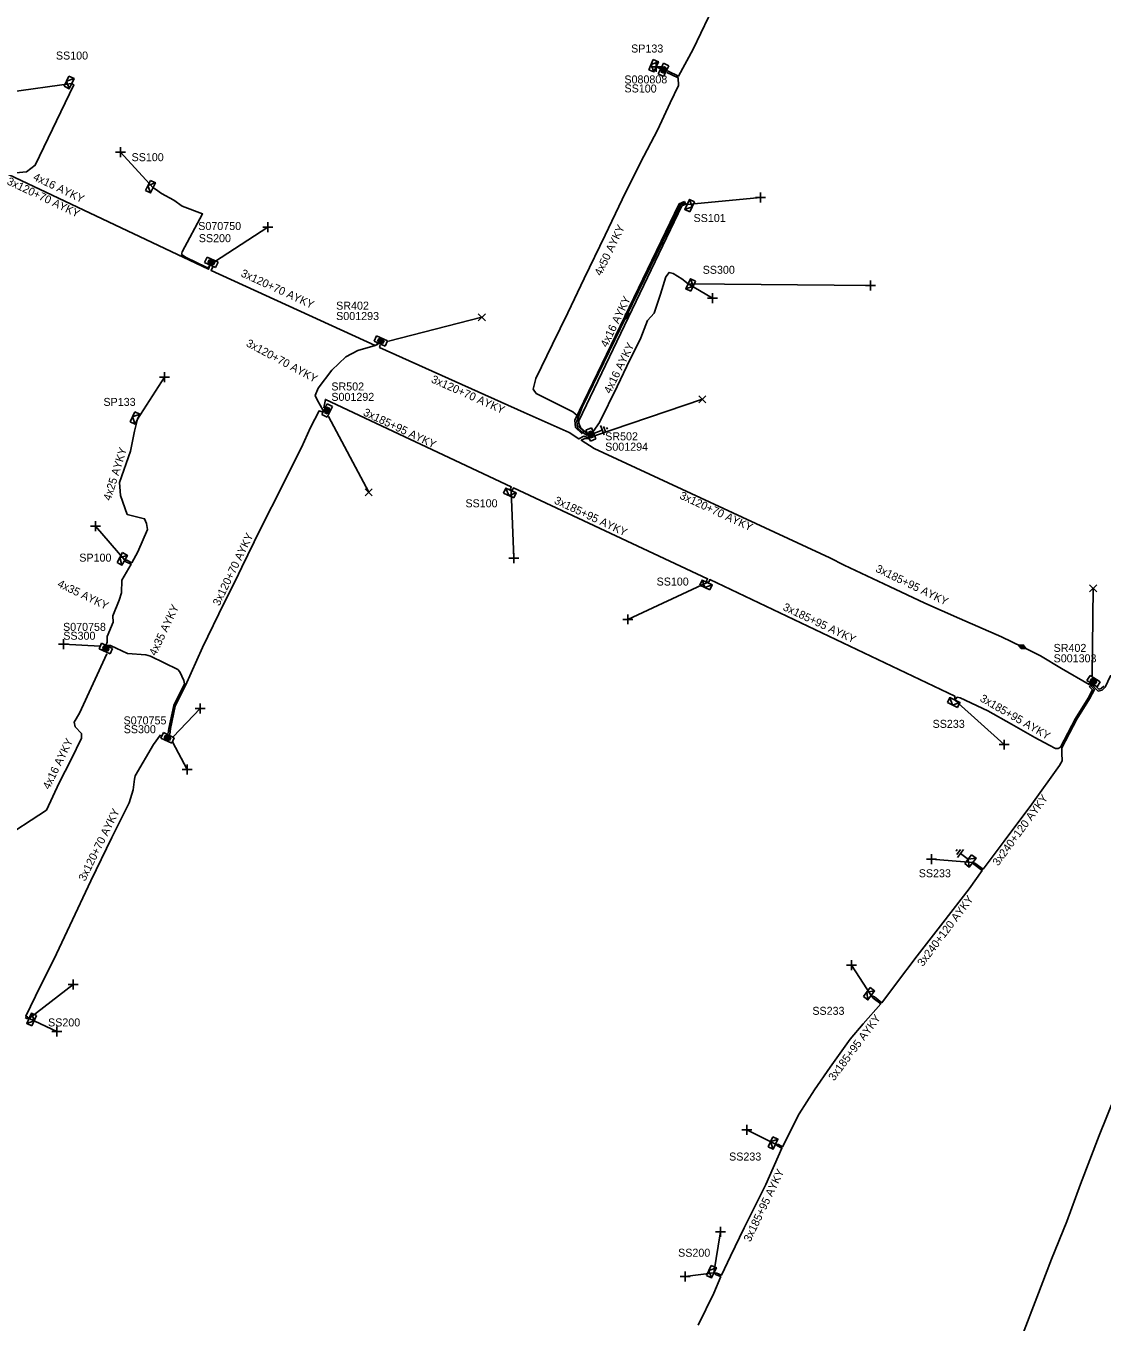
# Model space of a CAD drawing. Extents: x -763093 to -760976, y -1155572 to -1152009.
# Drawn here: x -762173 to -762038.5, y -1155041.4 to -1154879.5 of the extents above; entities that cross this region are included whole.
import ezdxf

# ---------------------------------------------------------------- set-up
doc = ezdxf.new("R2010")
doc.units = 0
for name, color, linetype in [('Vrstva 1', 7, 'Continuous'), ('Vrstva 14', 7, 'Continuous'), ('Vrstva 15', 7, 'Continuous'), ('Vrstva 19', 7, 'Continuous'), ('Vrstva 20', 7, 'Continuous'), ('Vrstva 28', 7, 'Continuous'), ('Vrstva 29', 7, 'Continuous'), ('Vrstva 30', 7, 'Continuous'), ('Vrstva 31', 7, 'Continuous'), ('Vrstva 33', 7, 'Continuous'), ('Vrstva 34', 7, 'Continuous'), ('Vrstva 4', 7, 'Continuous'), ('Vrstva 5', 7, 'Continuous'), ('Vrstva 52', 7, 'Continuous'), ('Vrstva 54', 7, 'Continuous'), ('Vrstva 59', 7, 'Continuous'), ('Vrstva 6', 7, 'Continuous'), ('Vrstva 8', 7, 'Continuous'), ('Vrstva 9', 7, 'Continuous')]:
    doc.layers.add(name, color=color, linetype=linetype)

# ---------------------------------------------------------------- blocks, each defined once
blk = doc.blocks.new('NN870')
at = {"layer": 'Vrstva 4'}
for points in [[(0, -0.25), (0.5, 0), (0, 0.25), (-0.5, 0), (0, -0.25)], [(0.37, 0), (0, 0.19), (-0.36, 0), (0, -0.19), (0.37, 0)], [(0.24, 0), (0, 0.12), (-0.25, 0), (0, -0.12), (0.24, 0)], [(0.12, 0), (0, 0.06), (-0.13, 0), (0, -0.06), (0.12, 0)]]:
    blk.add_lwpolyline(points, dxfattribs=at)
blk = doc.blocks.new('NN800')
at = {"layer": 'Vrstva 1'}
for points in [[(-0.44, 0.44), (0.44, -0.44)], [(-0.44, -0.44), (0.44, 0.44)]]:
    blk.add_lwpolyline(points, dxfattribs=at)
blk = doc.blocks.new('NN620')
at = {"layer": 'Vrstva 8'}
for points in [[(0.75, 0), (-0.75, 0)], [(-0.75, 0), (-0.75, -0.75)], [(0.75, -0.75), (0.75, 0)], [(-0.75, -0.75), (0.75, -0.75)], [(0.37, -0.18), (-0.38, -0.18)], [(-0.38, -0.18), (-0.38, -0.56)], [(-0.38, -0.56), (0.37, -0.56)], [(0.32, -0.23), (-0.33, -0.23)], [(-0.33, -0.23), (-0.33, -0.51)], [(-0.33, -0.51), (0.32, -0.51)], [(0.27, -0.27), (-0.28, -0.27)], [(-0.28, -0.27), (-0.28, -0.46)], [(-0.28, -0.46), (0.27, -0.46)], [(0.23, -0.32), (-0.23, -0.32)], [(-0.23, -0.32), (-0.23, -0.42)], [(-0.23, -0.42), (0.23, -0.42)], [(-0.19, -0.37), (0.19, -0.37)], [(0.23, -0.42), (0.23, -0.32)], [(0.27, -0.46), (0.27, -0.27)], [(0.32, -0.51), (0.32, -0.23)], [(0.37, -0.56), (0.37, -0.18)]]:
    blk.add_lwpolyline(points, dxfattribs=at)
blk = doc.blocks.new('NN630')
at = {"layer": 'Vrstva 9'}
for points in [[(0, -0.7), (-0.7, 0)], [(-0.7, -0.7), (-0.7, 0), (0.7, 0), (0.7, -0.7)], [(-0.7, -0.7), (0.7, -0.7)], [(0, -0.7), (0.7, 0)]]:
    blk.add_lwpolyline(points, dxfattribs=at)
blk = doc.blocks.new('NN810')
at = {"layer": 'Vrstva 14'}
for points in [[(0, -0.64), (0, -1.89)], [(0.63, -1.89), (-0.62, -1.89)], [(0.39, -2.2), (-0.4, -2.2)], [(0, -2.52), (-0.12, -2.52)], [(0.14, -2.52), (0, -2.52)]]:
    blk.add_lwpolyline(points, dxfattribs=at)

msp = doc.modelspace()

# ---------------------------------------------------------------- linework, layer by layer
at = {"layer": 'Vrstva 20'}
msp.add_lwpolyline([(-762090.7, -1154901.42), (-762090.52, -1154901.77), (-762091, -1154901.97), (-762103.9, -1154928.83), (-762103.83, -1154929.61), (-762103.26, -1154930.17), (-762103.52, -1154930.42), (-762104.3, -1154929.64), (-762104.4, -1154928.74), (-762091.37, -1154901.71)], close=True, dxfattribs=at)
at = {"layer": 'Vrstva 5'}
for points in [[(-762092.8, -1154885.09), (-762091.43, -1154885.75), (-762089.62, -1154882.39), (-762087.67, -1154878.38), (-762085.88, -1154874.63), (-762084.77, -1154872.23), (-762086.29, -1154871.49)], [(-762102.85, -1154930.42), (-762103.62, -1154929.75), (-762103.84, -1154929.23), (-762104.05, -1154928.19), (-762104.63, -1154927.71), (-762109.2, -1154925.4), (-762109.58, -1154924.85), (-762109.24, -1154923.53), (-762107.18, -1154919.23), (-762105.27, -1154915.31), (-762103.22, -1154911.02), (-762100.61, -1154905.64), (-762098.49, -1154901.16), (-762096.17, -1154896.54), (-762094.05, -1154892.51), (-762092.48, -1154889.09), (-762091.45, -1154886.92), (-762091.48, -1154885.95), (-762092.88, -1154885.28)], [(-762185.87, -1154892.27), (-762184.67, -1154892.86), (-762174.21, -1154897.84), (-762172.9, -1154897.72), (-762171.8, -1154896.89), (-762166.96, -1154886.85), (-762167.25, -1154886.69)], [(-762186.52, -1154892.14), (-762186.71, -1154892.52), (-762184.92, -1154893.4), (-762174.36, -1154898.43), (-762150.14, -1154909.88), (-762150.02, -1154909.5)], [(-762149.98, -1154909.39), (-762150.19, -1154909.69), (-762150.45, -1154909.61), (-762152.93, -1154908.41), (-762153.54, -1154908.03), (-762153.43, -1154907.7), (-762150.88, -1154902.96), (-762153.45, -1154901.99), (-762154.49, -1154901.26), (-762156.02, -1154900.43), (-762156.78, -1154899.86), (-762157.08, -1154899.71)], [(-762149.62, -1154909.56), (-762149.82, -1154910.03), (-762129.34, -1154919.42), (-762128.94, -1154919.25)], [(-762102.1, -1154930.17), (-762101.29, -1154929.04), (-762099.08, -1154924.53), (-762097.89, -1154922), (-762096.14, -1154918.45), (-762095.31, -1154916.28), (-762094.46, -1154915.37), (-762093.69, -1154913), (-762093.01, -1154910.82), (-762092.62, -1154910.28), (-762092.12, -1154910.4), (-762091.02, -1154911.08), (-762090.22, -1154911.7)], [(-762135.84, -1154927.52), (-762136.59, -1154926.22), (-762136.83, -1154925.66), (-762136.44, -1154924.75), (-762134.73, -1154922.5), (-762133, -1154920.84), (-762131.51, -1154920.03), (-762129.34, -1154919.41), (-762129.04, -1154919.14)], [(-762128.71, -1154919.35), (-762128.77, -1154919.67), (-762110.73, -1154927.77), (-762105.11, -1154930.3), (-762103.87, -1154931.08), (-762103.27, -1154930.75), (-762102.72, -1154930.95)], [(-762135.73, -1154927.2), (-762135.55, -1154926.14), (-762112.32, -1154937.09), (-762112.43, -1154937.34), (-762112.35, -1154937.52), (-762112.16, -1154937.46), (-762112.05, -1154937.21), (-762087.8, -1154948.55), (-762087.93, -1154948.83), (-762087.85, -1154949.03), (-762087.66, -1154948.97), (-762087.52, -1154948.67), (-762056.9, -1154963.25), (-762056.91, -1154963.71)], [(-762160.62, -1154946.25), (-762160.37, -1154946.25), (-762159.73, -1154946.57), (-762158.96, -1154945.21), (-762157.79, -1154942.41), (-762157.88, -1154941.64), (-762158.13, -1154941.07), (-762160.3, -1154940.51), (-762161.16, -1154938.16), (-762161.28, -1154936.52), (-762159.9, -1154932.63), (-762159.38, -1154930.1), (-762159.01, -1154928.62)], [(-762154.99, -1154968), (-762154.9, -1154967.28), (-762154.3, -1154964.47), (-762153.02, -1154961.89), (-762150.89, -1154957.16), (-762148.19, -1154951.56), (-762146.8, -1154948.85), (-762146, -1154947.11), (-762143.71, -1154942.4), (-762140.84, -1154936.73), (-762138.81, -1154932.71), (-762138.55, -1154932.16), (-762137.4, -1154929.64), (-762136.33, -1154927.59), (-762135.94, -1154927.7)], [(-762102.66, -1154931.09), (-762103.14, -1154931.02), (-762103.59, -1154931.26), (-762101.97, -1154932.27), (-762072.52, -1154945.96), (-762070.75, -1154946.88), (-762065.07, -1154949.54), (-762060.67, -1154951.59), (-762056.33, -1154953.52), (-762051.1, -1154955.83), (-762048.5, -1154957.06)], [(-762162.94, -1154956.81), (-762162.81, -1154956.5), (-762162.8, -1154955.76), (-762162.07, -1154953.99), (-762162.11, -1154953.2), (-762161.32, -1154951.25), (-762161, -1154950.33), (-762160.98, -1154948.72), (-762159.83, -1154946.75), (-762160.47, -1154946.44), (-762160.62, -1154946.25)], [(-762162.86, -1154957.94), (-762166.26, -1154965.37), (-762166.92, -1154966.48), (-762166.81, -1154967.06), (-762166.02, -1154967.88), (-762166.02, -1154968.47), (-762167.3, -1154971.16), (-762168.8, -1154974.05), (-762170.39, -1154977.46), (-762176.29, -1154981.32), (-762178.72, -1154981.38), (-762180.56, -1154981.53)], [(-762155.18, -1154967.9), (-762155.1, -1154967.26), (-762154.5, -1154964.41), (-762153.14, -1154961.68), (-762153.21, -1154961.26), (-762153.75, -1154960.19), (-762153.99, -1154959.9), (-762157.38, -1154958.24), (-762157.98, -1154958.05), (-762160.25, -1154957.88), (-762162.39, -1154956.9), (-762162.75, -1154956.9)], [(-762048.5, -1154957.06), (-762048.39, -1154957.11), (-762046.2, -1154958.21), (-762043.6, -1154959.79), (-762040.15, -1154961.76), (-762040.03, -1154961.58)], [(-762039.5, -1154961.9), (-762039.57, -1154962.01), (-762039, -1154962.59), (-762038.52, -1154962.47), (-762038.12, -1154962.12), (-762037.45, -1154960.67), (-762036.71, -1154960.42), (-762035.72, -1154960.66), (-762034.33, -1154961.38), (-762032.07, -1154962.66), (-762029.12, -1154964.13), (-762028.23, -1154964.18), (-762025.96, -1154964.41), (-762022.84, -1154965.82), (-762020.14, -1154967.27), (-762018.08, -1154968.71), (-762017.37, -1154969.7), (-762016.83, -1154970.65), (-762017.13, -1154971.91), (-762018.78, -1154974.73), (-762020.32, -1154977.76), (-762020.22, -1154978.35), (-762019.7, -1154978.82)], [(-762039.67, -1154961.79), (-762039.82, -1154962.03), (-762039.46, -1154962.4), (-762040.08, -1154963.58), (-762041.67, -1154966.11), (-762043.55, -1154969.69), (-762043.53, -1154970.34), (-762043.49, -1154971.3), (-762043.83, -1154971.9), (-762047.28, -1154976.71), (-762050.73, -1154981.33), (-762053.38, -1154984.84), (-762054.4, -1154984.09), (-762054.68, -1154984.02), (-762054.55, -1154984.24), (-762053.5, -1154985), (-762055.14, -1154987.31), (-762058.43, -1154991.54), (-762061.61, -1154995.67), (-762064.34, -1154999.24), (-762066.04, -1155001.54), (-762066.93, -1155000.81), (-762067.35, -1155000.62)], [(-762056.91, -1154963.71), (-762056.64, -1154963.37), (-762056.23, -1154963.43), (-762052.79, -1154965.05), (-762049.83, -1154966.71), (-762046.92, -1154968.39), (-762045.11, -1154969.35), (-762044.33, -1154969.76), (-762043.99, -1154969.78), (-762043.73, -1154969.6), (-762041.85, -1154966.01), (-762040.26, -1154963.48), (-762039.71, -1154962.44), (-762040.07, -1154962.06), (-762039.85, -1154961.69)], [(-762039.21, -1154962.08), (-762038.94, -1154962.36), (-762038.62, -1154962.29), (-762038.28, -1154962)], [(-762173.05, -1155003.39), (-762172.83, -1155003.49), (-762172.57, -1155003.49), (-762172.75, -1155003.3), (-762172.97, -1155003.21), (-762171.18, -1154999.53), (-762169.49, -1154996.15), (-762167.49, -1154991.88), (-762164.85, -1154986.31), (-762162.22, -1154980.91), (-762160.8, -1154978.07), (-762160.08, -1154976.54), (-762159.55, -1154974.95), (-762159.4, -1154973.61), (-762159.29, -1154973.18), (-762157.04, -1154969.29), (-762156.16, -1154968.08)], [(-762048.47, -1155043.02), (-762046.66, -1155038.38), (-762044.82, -1155033.57), (-762042.9, -1155028.86), (-762041.22, -1155024.21), (-762038.87, -1155018.14), (-762036.88, -1155013.17), (-762034.76, -1155008.65), (-762032.58, -1155003.98), (-762030.27, -1154998.71), (-762028.37, -1154994.51), (-762027.03, -1154992.02), (-762025.2, -1154988.46), (-762020.35, -1154979.1), (-762020.05, -1154978.79), (-762019.77, -1154978.99)], [(-762067.35, -1155000.62), (-762067.1, -1155000.97), (-762066.17, -1155001.69), (-762068.38, -1155004.17), (-762070, -1155006.1), (-762072.49, -1155009.6), (-762074.43, -1155012.42), (-762076.37, -1155015.42), (-762078.43, -1155019.53), (-762078.96, -1155019.26), (-762079.31, -1155019.21), (-762079.06, -1155019.44), (-762078.51, -1155019.71), (-762080.51, -1155024.27), (-762081.87, -1155026.91), (-762083.23, -1155029.66), (-762084.93, -1155033.19), (-762086.07, -1155035.59), (-762086.63, -1155035.35), (-762087.01, -1155035.29), (-762086.72, -1155035.53), (-762086.15, -1155035.77), (-762087.03, -1155037.83), (-762088.98, -1155041.85)]]:
    msp.add_lwpolyline(points, dxfattribs=at)
at = {"layer": 'Vrstva 52'}
for points in [[(-762093.67, -1154884.83), (-762094.22, -1154884.59)], [(-762102.83, -1154930.67), (-762103.5, -1154930.2), (-762104.07, -1154929.68), (-762104.15, -1154928.85), (-762103.45, -1154927.11), (-762098.7, -1154917.33), (-762091.17, -1154901.83), (-762090.66, -1154901.62), (-762090.35, -1154901.78)]]:
    msp.add_lwpolyline(points, dxfattribs=at)
at = {"layer": 'Vrstva 59'}
for points in [[(-762167.25, -1154886.69), (-762175.06, -1154887.75)], [(-762157.08, -1154899.71), (-762161.13, -1154895.25)], [(-762090.35, -1154901.78), (-762081.2, -1154900.9)], [(-762149.4, -1154908.94), (-762142.75, -1154904.63)], [(-762090.22, -1154911.7), (-762087.19, -1154913.5)], [(-762090.22, -1154911.7), (-762067.43, -1154911.93)], [(-762127.67, -1154918.89), (-762116, -1154915.88)], [(-762159.01, -1154928.62), (-762155.63, -1154923.38)], [(-762101.92, -1154930.69), (-762088.44, -1154926.13)], [(-762135.14, -1154928.3), (-762130.13, -1154937.75)], [(-762112.35, -1154937.52), (-762112, -1154946)], [(-762160.62, -1154946.25), (-762164.25, -1154942)], [(-762087.85, -1154949.03), (-762097.75, -1154953.63)], [(-762039.76, -1154960.69), (-762039.63, -1154949.75)], [(-762163.69, -1154956.98), (-762168.25, -1154956.75)], [(-762056.91, -1154963.71), (-762050.75, -1154969.29)], [(-762154.57, -1154968.32), (-762151.19, -1154964.78)], [(-762154.66, -1154968.93), (-762152.81, -1154972.38)], [(-762054.68, -1154984.02), (-762059.81, -1154983.59)], [(-762067.35, -1155000.62), (-762069.81, -1154996.84)], [(-762172.57, -1155003.49), (-762167.06, -1154999.25)], [(-762172.57, -1155003.49), (-762169.11, -1155005.13)], [(-762079.31, -1155019.21), (-762082.88, -1155017.43)], [(-762087.01, -1155035.29), (-762086.17, -1155030.16)], [(-762087.01, -1155035.29), (-762090.59, -1155035.76)]]:
    msp.add_lwpolyline(points, dxfattribs=at)

# ---------------------------------------------------------------- block references
at = {"layer": 'Vrstva 15'}
for p, rotation in [((-762102.72, -1154930.67), 110.81821106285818), ((-762054.68, -1154984.02), -127.03928614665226)]:
    msp.add_blockref('NN810', p, dxfattribs=dict(at, rotation=rotation))
at = {"layer": 'Vrstva 19'}
for p, rotation in [((-762097.88, -1154915.65), 64.08909278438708), ((-762048.5, -1154957.06), 154.7174757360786)]:
    msp.add_blockref('NN870', p, dxfattribs=dict(at, rotation=rotation))
at = {"layer": 'Vrstva 28'}
for p, rotation in [((-762092.96, -1154885.13), -115.89364697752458), ((-762149.95, -1154909.35), 155.46170844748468), ((-762128.77, -1154919.18), 155.4593833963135), ((-762135.67, -1154927.37), 64.0113222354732), ((-762102.72, -1154930.67), 112.18041848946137), ((-762162.82, -1154956.94), -24.753094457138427), ((-762039.78, -1154961.68), 148.272331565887), ((-762155.1, -1154968.11), -25.308482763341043)]:
    msp.add_blockref('NN620', p, dxfattribs=dict(at, rotation=rotation))
at = {"layer": 'Vrstva 31'}
for p, rotation in [((-762094.22, -1154884.59), -113.59773131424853), ((-762167.25, -1154886.69), -115.73968607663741), ((-762157.08, -1154899.71), -115.64563890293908), ((-762090.35, -1154901.78), 64.45762222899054), ((-762090.22, -1154911.7), 64.84148335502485), ((-762159.01, -1154928.62), -114.88190274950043), ((-762112.35, -1154937.52), -24.930502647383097), ((-762160.62, -1154946.25), -119.35213551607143), ((-762087.85, -1154949.03), -25.316133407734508), ((-762056.91, -1154963.71), -25.432974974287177), ((-762054.68, -1154984.02), -127.03928609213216), ((-762067.35, -1155000.62), -127.03928622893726), ((-762172.57, -1155003.49), 65.50794723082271), ((-762079.31, -1155019.21), -115.4614834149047), ((-762087.01, -1155035.29), -115.91202775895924)]:
    msp.add_blockref('NN630', p, dxfattribs=dict(at, rotation=rotation))
at = {"layer": 'Vrstva 34'}
for p, rotation in [((-762094.22, -1154884.59), 45), ((-762161.13, -1154895.25), 45), ((-762081.2, -1154900.9), 44.99999995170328), ((-762142.75, -1154904.63), 45), ((-762067.43, -1154911.93), 45), ((-762087.19, -1154913.5), 44.99999995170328), ((-762155.63, -1154923.38), 45), ((-762164.25, -1154942), 45), ((-762112, -1154946), 45), ((-762097.75, -1154953.63), 45), ((-762168.25, -1154956.75), 45), ((-762151.19, -1154964.78), 45), ((-762050.75, -1154969.29), 45.00000009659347), ((-762152.81, -1154972.38), 45), ((-762059.81, -1154983.59), 45), ((-762069.81, -1154996.84), 45), ((-762167.06, -1154999.25), 45), ((-762169.11, -1155005.13), 44.99999995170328), ((-762082.88, -1155017.43), 45), ((-762086.17, -1155030.16), 45), ((-762090.59, -1155035.76), 45)]:
    msp.add_blockref('NN800', p, dxfattribs=dict(at, rotation=rotation))
for p in [(-762116, -1154915.88), (-762088.44, -1154926.13), (-762130.13, -1154937.75), (-762039.63, -1154949.75)]:
    msp.add_blockref('NN800', p, dxfattribs=at)

# ---------------------------------------------------------------- texts
at = {"layer": 'Vrstva 29'}
msp.add_text('S080808', height=1, rotation=0.2, dxfattribs=at).set_placement((-762098.19, -1154886.67))
for s, p in [('S070750', (-762151.43, -1154904.98)), ('S001293', (-762134.2, -1154916.23)), ('S001292', (-762134.8, -1154926.33)), ('S001294', (-762100.59, -1154932.56)), ('S070758', (-762168.32, -1154955.07)), ('S001303', (-762044.57, -1154959)), ('S070755', (-762160.76, -1154966.76))]:
    msp.add_text(s, height=1, dxfattribs=at).set_placement(p)
at = {"layer": 'Vrstva 30'}
msp.add_text('SS100', height=1, rotation=359.571, dxfattribs=at).set_placement((-762098.18, -1154887.78))
for s, p in [('SS200', (-762151.36, -1154906.5)), ('SR402', (-762134.2, -1154914.93)), ('SR502', (-762134.8, -1154925.03)), ('SR502', (-762100.59, -1154931.26)), ('SS300', (-762168.29, -1154956.18)), ('SR402', (-762044.57, -1154957.7)), ('SS300', (-762160.74, -1154967.86))]:
    msp.add_text(s, height=1, dxfattribs=at).set_placement(p)
at = {"layer": 'Vrstva 33'}
for s, p in [('SP133', (-762097.35, -1154882.8)), ('SS100', (-762169.21, -1154883.68)), ('SS100', (-762159.76, -1154896.38)), ('SS101', (-762089.55, -1154903.98)), ('SS300', (-762088.41, -1154910.45)), ('SP133', (-762163.27, -1154926.96)), ('SS100', (-762118.05, -1154939.63)), ('SP100', (-762166.29, -1154946.42)), ('SS100', (-762094.17, -1154949.41)), ('SS233', (-762059.69, -1154967.19)), ('SS233', (-762061.42, -1154985.86)), ('SS200', (-762170.19, -1155004.5)), ('SS233', (-762074.71, -1155003.05)), ('SS233', (-762085.11, -1155021.26)), ('SS200', (-762091.48, -1155033.28))]:
    msp.add_text(s, height=1, dxfattribs=at).set_placement(p)
at = {"layer": 'Vrstva 54'}
msp.add_text('4x16 AYKY', height=1, rotation=64.269, dxfattribs=at).set_placement((-762100.35, -1154919.72))
at = {"layer": 'Vrstva 6'}
for s, rotation, p in [('4x16 AYKY', 334.512, (-762172.15, -1154898.68)), ('3x120+70 AYKY', 334.512, (-762175.42, -1154899.22)), ('4x50 AYKY', 64.103, (-762101.1, -1154910.79)), ('3x120+70 AYKY', 335.369, (-762146.2, -1154910.73)), ('3x120+70 AYKY', 331.705, (-762145.54, -1154919.43)), ('4x16 AYKY', 63.876, (-762099.93, -1154925.51)), ('3x120+70 AYKY', 336.044, (-762122.42, -1154923.98)), ('3x185+95 AYKY', 334.769, (-762130.91, -1154928.1)), ('4x25 AYKY', 72.553, (-762162.38, -1154938.87)), ('3x185+95 AYKY', 334.941, (-762107.05, -1154939.11)), ('3x120+70 AYKY', 335.068, (-762091.38, -1154938.5)), ('3x120+70 AYKY', 64.356, (-762148.78, -1154952.02)), ('3x185+95 AYKY', 334.121, (-762066.9, -1154947.63)), ('4x35 AYKY', 334.437, (-762169.11, -1154949.52)), ('4x35 AYKY', 64.748, (-762156.73, -1154958.27)), ('3x185+95 AYKY', 334.612, (-762078.48, -1154952.43)), ('3x185+95 AYKY', 329.943, (-762053.87, -1154963.79)), ('4x16 AYKY', 64.037, (-762170.03, -1154974.96)), ('3x240+120 AYKY', 53.624, (-762051.5, -1154984.52)), ('3x120+70 AYKY', 63.859, (-762165.56, -1154986.43)), ('3x240+120 AYKY', 53.027, (-762060.9, -1154997.08)), ('3x185+95 AYKY', 53.277, (-762072, -1155011.38)), ('3x185+95 AYKY', 64.423, (-762082.46, -1155031.51))]:
    msp.add_text(s, height=1, rotation=rotation, dxfattribs=at).set_placement(p)

doc.saveas('drawing.dxf')
